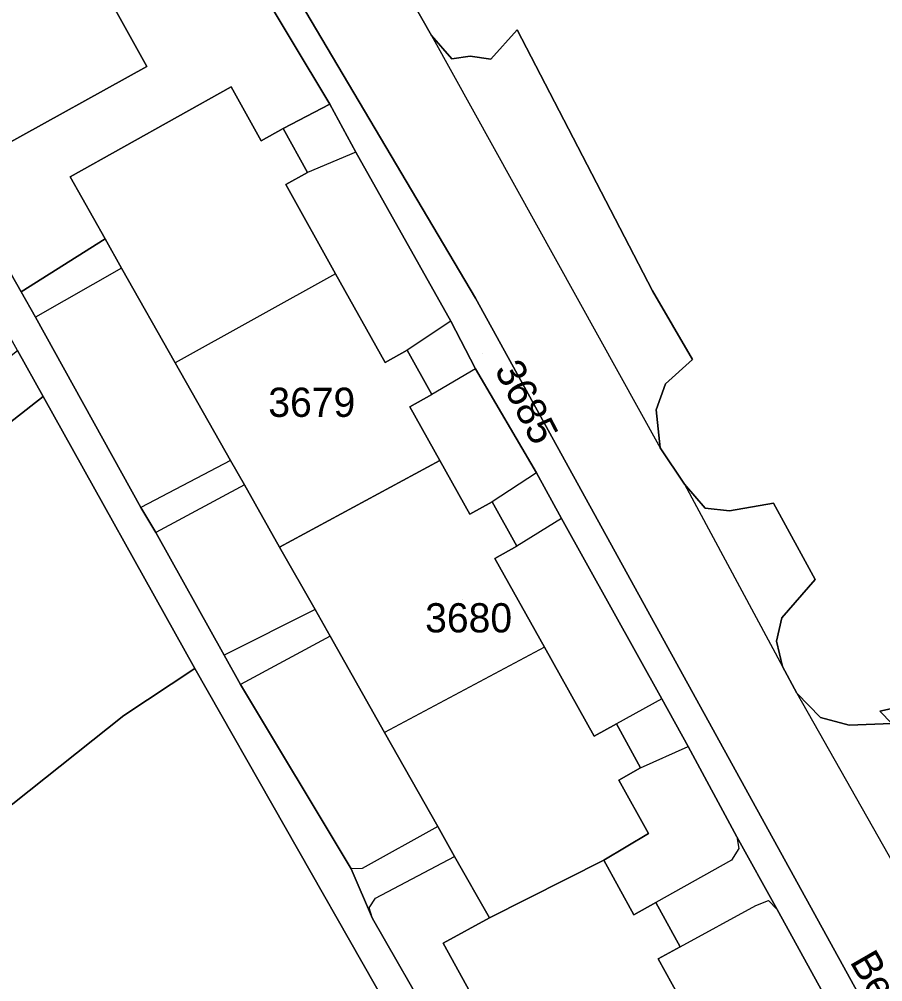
# Model space of a CAD drawing. Extents: x -262715 to -259381, y -1237238 to -1231182.
# Drawn here: x -261873.7 to -261814.6, y -1235639 to -1235573.2 of the extents above; entities that cross this region are included whole.
import ezdxf

# ---------------------------------------------------------------- set-up
doc = ezdxf.new("R2010")
doc.units = 0
for name, color, linetype in [('body_kn', 7, 'Continuous'), ('kladpar_druhypozemkov', 7, 'Continuous'), ('kladpar_hranice', 7, 'Continuous'), ('kladpar_parcelnecisla', 7, 'Continuous'), ('kladpar_plochy', 7, 'Continuous'), ('popisy', 7, 'Continuous'), ('zappar_hrandruhpozemk', 7, 'Continuous')]:
    doc.layers.add(name, color=color, linetype=linetype)

msp = doc.modelspace()

# ---------------------------------------------------------------- linework, layer by layer
at = {"layer": 'body_kn'}
for p, q in [((-261845.45, -1235574.27), (-261845.45, -1235574.27)), ((-261845.45, -1235574.27), (-261845.45, -1235574.27)), ((-261839.58, -1235573.88), (-261839.58, -1235573.88)), ((-261842.81, -1235575.68), (-261842.81, -1235575.68)), ((-261864.93, -1235576.38), (-261864.93, -1235576.38)), ((-261844.06, -1235575.86), (-261844.06, -1235575.86)), ((-261841.39, -1235575.89), (-261841.39, -1235575.89)), ((-261859.16, -1235577.79), (-261859.16, -1235577.79)), ((-261859.16, -1235577.79), (-261859.16, -1235577.79)), ((-261852.41, -1235578.97), (-261852.41, -1235578.97)), ((-261855.59, -1235580.63), (-261855.59, -1235580.63)), ((-261857.1, -1235581.47), (-261857.1, -1235581.47)), ((-261850.62, -1235582.24), (-261850.62, -1235582.24)), ((-261850.62, -1235582.24), (-261850.62, -1235582.24)), ((-261853.93, -1235583.64), (-261853.93, -1235583.64)), ((-261870.18, -1235583.95), (-261870.18, -1235583.95)), ((-261855.42, -1235584.47), (-261855.42, -1235584.47)), ((-261867.77, -1235588.19), (-261867.77, -1235588.19)), ((-261867.77, -1235588.19), (-261867.77, -1235588.19)), ((-261866.65, -1235590.18), (-261866.65, -1235590.18)), ((-261866.65, -1235590.18), (-261866.65, -1235590.18)), ((-261852.02, -1235590.57), (-261852.02, -1235590.57)), ((-261852.02, -1235590.57), (-261852.02, -1235590.57)), ((-261873.53, -1235591.8), (-261873.53, -1235591.8)), ((-261842.44, -1235592.25), (-261842.44, -1235592.25)), ((-261830.32, -1235591.75), (-261830.32, -1235591.75)), ((-261872.55, -1235593.55), (-261872.55, -1235593.55)), ((-261844.13, -1235593.81), (-261844.13, -1235593.81)), ((-261844.13, -1235593.81), (-261844.13, -1235593.81)), ((-261847.11, -1235595.81), (-261847.11, -1235595.81)), ((-261862.99, -1235596.66), (-261862.99, -1235596.66)), ((-261848.62, -1235596.65), (-261848.62, -1235596.65)), ((-261827.6, -1235596.44), (-261827.6, -1235596.44)), ((-261842.43, -1235597.09), (-261842.43, -1235597.09)), ((-261842.43, -1235597.09), (-261842.43, -1235597.09)), ((-261829.43, -1235598.11), (-261829.43, -1235598.11)), ((-261845.42, -1235598.83), (-261845.42, -1235598.83)), ((-261872.02, -1235598.97), (-261872.02, -1235598.97)), ((-261872.02, -1235598.97), (-261872.02, -1235598.97)), ((-261846.93, -1235599.67), (-261846.93, -1235599.67)), ((-261830.07, -1235599.89), (-261830.07, -1235599.89)), ((-261829.8, -1235602.49), (-261829.8, -1235602.49)), ((-261859.2, -1235603.35), (-261859.2, -1235603.35)), ((-261859.2, -1235603.35), (-261859.2, -1235603.35)), ((-261844.87, -1235603.35), (-261844.87, -1235603.35)), ((-261844.87, -1235603.35), (-261844.87, -1235603.35)), ((-261838.26, -1235604.2), (-261838.26, -1235604.2)), ((-261838.26, -1235604.2), (-261838.26, -1235604.2)), ((-261858.25, -1235605.03), (-261858.25, -1235605.03)), ((-261858.25, -1235605.03), (-261858.25, -1235605.03)), ((-261828.13, -1235604.97), (-261828.13, -1235604.97)), ((-261828.13, -1235604.97), (-261828.13, -1235604.97)), ((-261865.33, -1235606.57), (-261865.33, -1235606.57)), ((-261841.3, -1235606.18), (-261841.3, -1235606.18)), ((-261826.72, -1235606.61), (-261826.72, -1235606.61)), ((-261822.05, -1235606.28), (-261822.05, -1235606.28)), ((-261842.82, -1235607.03), (-261842.82, -1235607.03)), ((-261836.55, -1235607.32), (-261836.55, -1235607.32)), ((-261836.55, -1235607.32), (-261836.55, -1235607.32)), ((-261825.05, -1235606.81), (-261825.05, -1235606.81)), ((-261864.3, -1235608.29), (-261864.3, -1235608.29)), ((-261855.84, -1235609.28), (-261855.84, -1235609.28)), ((-261839.62, -1235609.22), (-261839.62, -1235609.22)), ((-261841.12, -1235610.06), (-261841.12, -1235610.06)), ((-261819.21, -1235611.51), (-261819.21, -1235611.51)), ((-261853.42, -1235613.56), (-261853.42, -1235613.56)), ((-261853.42, -1235613.56), (-261853.42, -1235613.56)), ((-261821.48, -1235614.12), (-261821.48, -1235614.12)), ((-261852.39, -1235615.38), (-261852.39, -1235615.38)), ((-261852.39, -1235615.38), (-261852.39, -1235615.38)), ((-261821.85, -1235615.72), (-261821.85, -1235615.72)), ((-261837.72, -1235616.14), (-261837.72, -1235616.14)), ((-261837.72, -1235616.14), (-261837.72, -1235616.14)), ((-261859.63, -1235616.68), (-261859.63, -1235616.68)), ((-261861.64, -1235617.6), (-261861.64, -1235617.6)), ((-261861.64, -1235617.6), (-261861.64, -1235617.6)), ((-261821.43, -1235617.45), (-261821.43, -1235617.45)), ((-261858.52, -1235618.69), (-261858.52, -1235618.69)), ((-261820.45, -1235619.29), (-261820.45, -1235619.29)), ((-261820.45, -1235619.29), (-261820.45, -1235619.29)), ((-261829.69, -1235619.67), (-261829.69, -1235619.67)), ((-261829.69, -1235619.67), (-261829.69, -1235619.67)), ((-261814.77, -1235620.5), (-261814.77, -1235620.5)), ((-261866.51, -1235620.8), (-261866.51, -1235620.8)), ((-261818.83, -1235620.94), (-261818.83, -1235620.94)), ((-261832.8, -1235621.37), (-261832.8, -1235621.37)), ((-261816.87, -1235621.46), (-261816.87, -1235621.46)), ((-261848.67, -1235621.96), (-261848.67, -1235621.96)), ((-261834.33, -1235622.22), (-261834.33, -1235622.22)), ((-261827.88, -1235622.92), (-261827.88, -1235622.92)), ((-261831.14, -1235624.39), (-261831.14, -1235624.39)), ((-261831.14, -1235624.39), (-261831.14, -1235624.39)), ((-261832.64, -1235625.24), (-261832.64, -1235625.24)), ((-261845.02, -1235628.41), (-261845.02, -1235628.41)), ((-261845.02, -1235628.41), (-261845.02, -1235628.41)), ((-261830.6, -1235628.88), (-261830.6, -1235628.88)), ((-261824.57, -1235629.12), (-261824.57, -1235629.12)), ((-261824.57, -1235629.12), (-261824.57, -1235629.12)), ((-261843.87, -1235630.45), (-261843.87, -1235630.45)), ((-261824.42, -1235629.91), (-261824.42, -1235629.91)), ((-261833.67, -1235630.7), (-261833.67, -1235630.7)), ((-261833.67, -1235630.7), (-261833.67, -1235630.7)), ((-261824.92, -1235630.71), (-261824.92, -1235630.71)), ((-261850.94, -1235631.3), (-261850.94, -1235631.3)), ((-261850.19, -1235631.29), (-261850.19, -1235631.29)), ((-261849.29, -1235633.3), (-261849.29, -1235633.3)), ((-261830.09, -1235633.6), (-261830.09, -1235633.6)), ((-261823.26, -1235633.8), (-261823.26, -1235633.8)), ((-261822.4, -1235633.47), (-261822.4, -1235633.47)), ((-261849.72, -1235633.98), (-261849.72, -1235633.98)), ((-261831.61, -1235634.44), (-261831.61, -1235634.44)), ((-261821.79, -1235634.08), (-261821.79, -1235634.08)), ((-261849.48, -1235634.69), (-261849.48, -1235634.69)), ((-261849.48, -1235634.69), (-261849.48, -1235634.69)), ((-261841.49, -1235634.65), (-261841.49, -1235634.65)), ((-261844.65, -1235636.39), (-261844.65, -1235636.39)), ((-261828.44, -1235636.63), (-261828.44, -1235636.63)), ((-261828.44, -1235636.63), (-261828.44, -1235636.63)), ((-261829.94, -1235637.46), (-261829.94, -1235637.46))]:
    msp.add_line(p, q, dxfattribs=at)
at = {"layer": 'kladpar_druhypozemkov'}
for p, q in [((-261841.98, -1235596.02), (-261841.98, -1235596.02)), ((-261853.71, -1235598.59), (-261853.71, -1235598.59)), ((-261843.31, -1235612.85), (-261843.31, -1235612.85))]:
    msp.add_line(p, q, dxfattribs=at)
at = {"layer": 'kladpar_hranice'}
for points in [[(-261872.16, -1235542.06), (-261842.44, -1235592.25), (-261809.78, -1235651.59)], [(-261809.78, -1235651.59), (-261842.44, -1235592.25), (-261872.16, -1235542.06)], [(-261870.18, -1235583.95), (-261867.77, -1235588.19), (-261873.53, -1235591.8), (-261889.72, -1235563.2), (-261889.92, -1235562.14), (-261889.55, -1235561.11), (-261874.01, -1235544.25), (-261873.17, -1235544.4)], [(-261816.16, -1235644.33), (-261821.79, -1235634.08), (-261824.57, -1235629.12), (-261827.88, -1235622.92), (-261829.69, -1235619.67), (-261836.55, -1235607.32), (-261838.26, -1235604.2), (-261842.43, -1235597.09), (-261844.13, -1235593.81), (-261850.62, -1235582.24), (-261852.41, -1235578.97), (-261873.17, -1235544.4), (-261874.01, -1235544.25)], [(-261873.17, -1235544.4), (-261852.41, -1235578.97), (-261855.59, -1235580.63), (-261857.1, -1235581.47), (-261859.16, -1235577.79), (-261870.18, -1235583.95)], [(-261874.9, -1235581.92), (-261864.93, -1235576.38), (-261875.09, -1235558.09), (-261885.13, -1235563.76), (-261874.9, -1235581.92)], [(-261875.09, -1235558.09), (-261864.93, -1235576.38), (-261874.9, -1235581.92), (-261885.13, -1235563.76), (-261875.09, -1235558.09)], [(-261843.11, -1235650.16), (-261861.64, -1235617.6), (-261872.02, -1235598.97), (-261873.78, -1235595.82), (-261886.19, -1235573.47), (-261888.29, -1235569.39), (-261891.16, -1235564.74), (-261891.96, -1235564.42), (-261892.81, -1235564.51), (-261889.55, -1235561.11)], [(-261889.55, -1235561.11), (-261889.92, -1235562.14), (-261889.72, -1235563.2), (-261873.53, -1235591.8), (-261872.55, -1235593.55), (-261865.33, -1235606.57), (-261864.3, -1235608.29), (-261859.63, -1235616.68), (-261858.52, -1235618.69), (-261850.94, -1235631.3), (-261849.48, -1235634.69), (-261845.22, -1235642.14)], [(-261849.7, -1235566.79), (-261845.45, -1235574.27), (-261844.06, -1235575.86), (-261842.81, -1235575.68), (-261841.39, -1235575.89), (-261839.58, -1235573.88), (-261830.32, -1235591.75), (-261827.6, -1235596.44), (-261829.43, -1235598.11), (-261830.07, -1235599.89), (-261829.8, -1235602.49), (-261828.13, -1235604.97), (-261826.72, -1235606.61), (-261825.05, -1235606.81), (-261822.05, -1235606.28), (-261819.21, -1235611.51), (-261821.48, -1235614.12), (-261821.85, -1235615.72), (-261821.43, -1235617.45), (-261820.45, -1235619.29), (-261818.83, -1235620.94), (-261816.87, -1235621.46), (-261813.96, -1235621.35)], [(-261801.37, -1235617.56), (-261814.77, -1235620.5), (-261813.96, -1235621.35), (-261816.87, -1235621.46), (-261818.83, -1235620.94), (-261820.45, -1235619.29), (-261821.43, -1235617.45), (-261821.85, -1235615.72), (-261821.48, -1235614.12), (-261819.21, -1235611.51), (-261822.05, -1235606.28), (-261825.05, -1235606.81), (-261826.72, -1235606.61), (-261828.13, -1235604.97), (-261829.8, -1235602.49), (-261830.07, -1235599.89), (-261829.43, -1235598.11), (-261827.6, -1235596.44), (-261830.32, -1235591.75), (-261839.58, -1235573.88), (-261841.39, -1235575.89), (-261842.81, -1235575.68), (-261844.06, -1235575.86), (-261845.45, -1235574.27), (-261849.7, -1235566.79)], [(-261859.16, -1235577.79), (-261857.1, -1235581.47), (-261855.59, -1235580.63), (-261853.93, -1235583.64), (-261855.42, -1235584.47), (-261852.02, -1235590.57), (-261848.62, -1235596.65), (-261847.11, -1235595.81), (-261845.42, -1235598.83), (-261846.93, -1235599.67), (-261844.87, -1235603.35), (-261855.84, -1235609.28), (-261858.25, -1235605.03), (-261859.2, -1235603.35), (-261862.99, -1235596.66), (-261866.65, -1235590.18), (-261867.77, -1235588.19), (-261870.18, -1235583.95), (-261859.16, -1235577.79)], [(-261826.58, -1235643.53), (-261829.94, -1235637.46), (-261828.44, -1235636.63), (-261830.09, -1235633.6), (-261831.61, -1235634.44), (-261833.67, -1235630.7), (-261830.6, -1235628.88), (-261832.64, -1235625.24), (-261831.14, -1235624.39), (-261832.8, -1235621.37), (-261834.33, -1235622.22), (-261837.72, -1235616.14), (-261841.12, -1235610.06), (-261839.62, -1235609.22), (-261841.3, -1235606.18), (-261842.82, -1235607.03), (-261844.87, -1235603.35), (-261846.93, -1235599.67), (-261845.42, -1235598.83), (-261847.11, -1235595.81), (-261848.62, -1235596.65), (-261852.02, -1235590.57), (-261855.42, -1235584.47), (-261853.93, -1235583.64), (-261855.59, -1235580.63), (-261852.41, -1235578.97), (-261850.62, -1235582.24)], [(-261850.62, -1235582.24), (-261844.13, -1235593.81), (-261842.43, -1235597.09), (-261838.26, -1235604.2), (-261836.55, -1235607.32), (-261829.69, -1235619.67), (-261827.88, -1235622.92), (-261824.57, -1235629.12), (-261821.79, -1235634.08), (-261816.16, -1235644.33)], [(-261845.22, -1235642.14), (-261849.48, -1235634.69), (-261850.94, -1235631.3), (-261858.52, -1235618.69), (-261859.63, -1235616.68), (-261864.3, -1235608.29), (-261865.33, -1235606.57), (-261872.55, -1235593.55), (-261873.53, -1235591.8), (-261867.77, -1235588.19)], [(-261867.77, -1235588.19), (-261866.65, -1235590.18), (-261862.99, -1235596.66), (-261859.2, -1235603.35), (-261858.25, -1235605.03), (-261855.84, -1235609.28), (-261853.42, -1235613.56), (-261852.39, -1235615.38), (-261848.67, -1235621.96), (-261845.02, -1235628.41), (-261843.87, -1235630.45), (-261841.49, -1235634.65), (-261844.65, -1235636.39), (-261842.28, -1235640.69)], [(-261944.62, -1235609.41), (-261940.96, -1235614.79), (-261939.09, -1235616.96), (-261929.14, -1235628.65), (-261927.05, -1235630.82), (-261925.45, -1235632.06), (-261924, -1235632.56), (-261922.43, -1235632.46), (-261918.76, -1235629.78), (-261915.26, -1235627.45), (-261904.62, -1235618.58), (-261901.41, -1235616.54), (-261895.15, -1235611.94), (-261891.49, -1235609.41), (-261881.61, -1235601.96), (-261878.88, -1235599.86), (-261873.78, -1235595.82), (-261872.02, -1235598.97), (-261919.37, -1235636.09), (-261919.9, -1235637.23), (-261919.73, -1235638.6), (-261917.34, -1235642.26)], [(-261917.34, -1235642.26), (-261919.73, -1235638.6), (-261919.9, -1235637.23), (-261919.37, -1235636.09), (-261872.02, -1235598.97)], [(-261872.02, -1235598.97), (-261861.64, -1235617.6), (-261866.51, -1235620.8), (-261894.55, -1235643.13)], [(-261844.87, -1235603.35), (-261842.82, -1235607.03), (-261841.3, -1235606.18), (-261839.62, -1235609.22), (-261841.12, -1235610.06), (-261837.72, -1235616.14), (-261834.33, -1235622.22), (-261832.8, -1235621.37), (-261831.14, -1235624.39), (-261832.64, -1235625.24), (-261830.6, -1235628.88), (-261833.67, -1235630.7), (-261841.49, -1235634.65), (-261843.87, -1235630.45), (-261845.02, -1235628.41), (-261848.67, -1235621.96), (-261852.39, -1235615.38), (-261853.42, -1235613.56), (-261855.84, -1235609.28), (-261844.87, -1235603.35)], [(-261861.64, -1235617.6), (-261843.11, -1235650.16), (-261843.05, -1235651.12), (-261843.59, -1235651.64), (-261877.6, -1235672.99), (-261894.55, -1235643.13), (-261866.51, -1235620.8), (-261861.64, -1235617.6)], [(-261798.21, -1235637.96), (-261813.2, -1235622.15), (-261813.65, -1235621.34), (-261813.96, -1235621.35), (-261814.77, -1235620.5), (-261801.37, -1235617.56), (-261787.61, -1235632), (-261797.99, -1235637.92), (-261798.21, -1235637.96)], [(-261833.67, -1235630.7), (-261831.61, -1235634.44), (-261830.09, -1235633.6), (-261828.44, -1235636.63), (-261829.94, -1235637.46), (-261826.58, -1235643.53), (-261823.24, -1235649.59), (-261821.71, -1235648.75), (-261820.05, -1235651.77), (-261821.57, -1235652.61), (-261819.53, -1235656.29), (-261830.51, -1235662.01), (-261832.8, -1235657.87), (-261833.98, -1235655.72), (-261837.59, -1235649.19), (-261841.19, -1235642.66), (-261842.28, -1235640.69), (-261844.65, -1235636.39), (-261841.49, -1235634.65), (-261833.67, -1235630.7)]]:
    msp.add_lwpolyline(points, dxfattribs=at)
at = {"layer": 'kladpar_plochy'}
for p, q in [((-261873.17, -1235544.4), (-261852.41, -1235578.97)), ((-261864.93, -1235576.38), (-261875.09, -1235558.09)), ((-261873.53, -1235591.8), (-261889.72, -1235563.2)), ((-261874.9, -1235581.92), (-261864.93, -1235576.38)), ((-261859.16, -1235577.79), (-261870.18, -1235583.95)), ((-261857.1, -1235581.47), (-261859.16, -1235577.79)), ((-261852.41, -1235578.97), (-261855.59, -1235580.63)), ((-261855.59, -1235580.63), (-261857.1, -1235581.47)), ((-261870.18, -1235583.95), (-261867.77, -1235588.19)), ((-261867.77, -1235588.19), (-261873.53, -1235591.8))]:
    msp.add_line(p, q, dxfattribs=at)
for points in [[(-261875.04, -1235540.58), (-261872.16, -1235542.06), (-261842.44, -1235592.25), (-261809.78, -1235651.59)], [(-261809.78, -1235651.59), (-261842.44, -1235592.25), (-261872.16, -1235542.06)], [(-261816.16, -1235644.33), (-261821.79, -1235634.08), (-261824.57, -1235629.12), (-261827.88, -1235622.92), (-261829.69, -1235619.67), (-261836.55, -1235607.32), (-261838.26, -1235604.2), (-261842.43, -1235597.09), (-261844.13, -1235593.81), (-261850.62, -1235582.24), (-261852.41, -1235578.97), (-261873.17, -1235544.4), (-261874.01, -1235544.25)], [(-261843.11, -1235650.16), (-261861.64, -1235617.6), (-261872.02, -1235598.97), (-261873.78, -1235595.82), (-261886.19, -1235573.47), (-261888.29, -1235569.39), (-261891.16, -1235564.74), (-261891.96, -1235564.42), (-261892.81, -1235564.51), (-261889.55, -1235561.11), (-261889.92, -1235562.14), (-261889.72, -1235563.2), (-261873.53, -1235591.8), (-261872.55, -1235593.55), (-261865.33, -1235606.57), (-261864.3, -1235608.29), (-261859.63, -1235616.68), (-261858.52, -1235618.69), (-261850.94, -1235631.3), (-261849.48, -1235634.69), (-261845.22, -1235642.14)], [(-261849.7, -1235566.79), (-261845.45, -1235574.27), (-261844.06, -1235575.86), (-261842.81, -1235575.68), (-261841.39, -1235575.89), (-261839.58, -1235573.88), (-261830.32, -1235591.75), (-261827.6, -1235596.44), (-261829.43, -1235598.11), (-261830.07, -1235599.89), (-261829.8, -1235602.49), (-261828.13, -1235604.97), (-261826.72, -1235606.61), (-261825.05, -1235606.81), (-261822.05, -1235606.28), (-261819.21, -1235611.51), (-261821.48, -1235614.12), (-261821.85, -1235615.72), (-261821.43, -1235617.45), (-261820.45, -1235619.29), (-261818.83, -1235620.94), (-261816.87, -1235621.46), (-261813.96, -1235621.35)], [(-261801.37, -1235617.56), (-261814.77, -1235620.5), (-261813.96, -1235621.35), (-261816.87, -1235621.46), (-261818.83, -1235620.94), (-261820.45, -1235619.29), (-261821.43, -1235617.45), (-261821.85, -1235615.72), (-261821.48, -1235614.12), (-261819.21, -1235611.51), (-261822.05, -1235606.28), (-261825.05, -1235606.81), (-261826.72, -1235606.61), (-261828.13, -1235604.97), (-261829.8, -1235602.49), (-261830.07, -1235599.89), (-261829.43, -1235598.11), (-261827.6, -1235596.44), (-261830.32, -1235591.75), (-261839.58, -1235573.88), (-261841.39, -1235575.89), (-261842.81, -1235575.68), (-261844.06, -1235575.86), (-261845.45, -1235574.27), (-261849.7, -1235566.79)], [(-261826.58, -1235643.53), (-261829.94, -1235637.46), (-261828.44, -1235636.63), (-261830.09, -1235633.6), (-261831.61, -1235634.44), (-261833.67, -1235630.7), (-261830.6, -1235628.88), (-261832.64, -1235625.24), (-261831.14, -1235624.39), (-261832.8, -1235621.37), (-261834.33, -1235622.22), (-261837.72, -1235616.14), (-261841.12, -1235610.06), (-261839.62, -1235609.22), (-261841.3, -1235606.18), (-261842.82, -1235607.03), (-261844.87, -1235603.35), (-261846.93, -1235599.67), (-261845.42, -1235598.83), (-261847.11, -1235595.81), (-261848.62, -1235596.65), (-261852.02, -1235590.57), (-261855.42, -1235584.47), (-261853.93, -1235583.64), (-261855.59, -1235580.63), (-261852.41, -1235578.97), (-261850.62, -1235582.24), (-261844.13, -1235593.81), (-261842.43, -1235597.09), (-261838.26, -1235604.2), (-261836.55, -1235607.32), (-261829.69, -1235619.67), (-261827.88, -1235622.92), (-261824.57, -1235629.12), (-261821.79, -1235634.08), (-261816.16, -1235644.33)], [(-261845.22, -1235642.14), (-261849.48, -1235634.69), (-261850.94, -1235631.3), (-261858.52, -1235618.69), (-261859.63, -1235616.68), (-261864.3, -1235608.29), (-261865.33, -1235606.57), (-261872.55, -1235593.55), (-261873.53, -1235591.8), (-261867.77, -1235588.19), (-261866.65, -1235590.18), (-261862.99, -1235596.66), (-261859.2, -1235603.35), (-261858.25, -1235605.03), (-261855.84, -1235609.28), (-261853.42, -1235613.56), (-261852.39, -1235615.38), (-261848.67, -1235621.96), (-261845.02, -1235628.41), (-261843.87, -1235630.45), (-261841.49, -1235634.65), (-261844.65, -1235636.39), (-261842.28, -1235640.69)], [(-261873.78, -1235595.82), (-261872.02, -1235598.97), (-261919.37, -1235636.09)], [(-261917.34, -1235642.26), (-261919.73, -1235638.6), (-261919.9, -1235637.23), (-261919.37, -1235636.09), (-261872.02, -1235598.97), (-261861.64, -1235617.6), (-261866.51, -1235620.8), (-261894.55, -1235643.13)]]:
    msp.add_lwpolyline(points, dxfattribs=at)
for points in [[(-261875.09, -1235558.09), (-261864.93, -1235576.38), (-261874.9, -1235581.92), (-261885.13, -1235563.76)], [(-261859.16, -1235577.79), (-261857.1, -1235581.47), (-261855.59, -1235580.63), (-261853.93, -1235583.64), (-261855.42, -1235584.47), (-261852.02, -1235590.57), (-261848.62, -1235596.65), (-261847.11, -1235595.81), (-261845.42, -1235598.83), (-261846.93, -1235599.67), (-261844.87, -1235603.35), (-261855.84, -1235609.28), (-261858.25, -1235605.03), (-261859.2, -1235603.35), (-261862.99, -1235596.66), (-261866.65, -1235590.18), (-261867.77, -1235588.19), (-261870.18, -1235583.95)], [(-261844.87, -1235603.35), (-261842.82, -1235607.03), (-261841.3, -1235606.18), (-261839.62, -1235609.22), (-261841.12, -1235610.06), (-261837.72, -1235616.14), (-261834.33, -1235622.22), (-261832.8, -1235621.37), (-261831.14, -1235624.39), (-261832.64, -1235625.24), (-261830.6, -1235628.88), (-261833.67, -1235630.7), (-261841.49, -1235634.65), (-261843.87, -1235630.45), (-261845.02, -1235628.41), (-261848.67, -1235621.96), (-261852.39, -1235615.38), (-261853.42, -1235613.56), (-261855.84, -1235609.28)], [(-261861.64, -1235617.6), (-261843.11, -1235650.16), (-261843.05, -1235651.12), (-261843.59, -1235651.64), (-261877.6, -1235672.99), (-261894.55, -1235643.13), (-261866.51, -1235620.8)], [(-261798.21, -1235637.96), (-261813.2, -1235622.15), (-261813.65, -1235621.34), (-261813.96, -1235621.35), (-261814.77, -1235620.5), (-261801.37, -1235617.56), (-261787.61, -1235632), (-261797.99, -1235637.92)], [(-261833.67, -1235630.7), (-261831.61, -1235634.44), (-261830.09, -1235633.6), (-261828.44, -1235636.63), (-261829.94, -1235637.46), (-261826.58, -1235643.53), (-261823.24, -1235649.59), (-261821.71, -1235648.75), (-261820.05, -1235651.77), (-261821.57, -1235652.61), (-261819.53, -1235656.29), (-261830.51, -1235662.01), (-261832.8, -1235657.87), (-261833.98, -1235655.72), (-261837.59, -1235649.19), (-261841.19, -1235642.66), (-261842.28, -1235640.69), (-261844.65, -1235636.39), (-261841.49, -1235634.65)]]:
    msp.add_lwpolyline(points, close=True, dxfattribs=at)
at = {"layer": 'zappar_hrandruhpozemk'}
for p, q in [((-261845.45, -1235574.27), (-261829.8, -1235602.49)), ((-261850.62, -1235582.24), (-261853.93, -1235583.64)), ((-261866.65, -1235590.18), (-261872.55, -1235593.55)), ((-261852.02, -1235590.57), (-261862.99, -1235596.66)), ((-261844.13, -1235593.81), (-261847.11, -1235595.81)), ((-261842.43, -1235597.09), (-261845.42, -1235598.83)), ((-261859.2, -1235603.35), (-261865.33, -1235606.57)), ((-261838.26, -1235604.2), (-261841.3, -1235606.18)), ((-261858.25, -1235605.03), (-261864.3, -1235608.29)), ((-261828.13, -1235604.97), (-261821.43, -1235617.45)), ((-261836.55, -1235607.32), (-261839.62, -1235609.22)), ((-261853.42, -1235613.56), (-261859.63, -1235616.68)), ((-261852.39, -1235615.38), (-261858.52, -1235618.69)), ((-261837.72, -1235616.14), (-261848.67, -1235621.96)), ((-261820.45, -1235619.29), (-261812.5, -1235633.36)), ((-261829.69, -1235619.67), (-261832.8, -1235621.37)), ((-261831.14, -1235624.39), (-261827.88, -1235622.92)), ((-261845.02, -1235628.41), (-261850.19, -1235631.29)), ((-261849.29, -1235633.3), (-261843.87, -1235630.45)), ((-261850.19, -1235631.29), (-261850.94, -1235631.3)), ((-261828.44, -1235636.63), (-261823.26, -1235633.8))]:
    msp.add_line(p, q, dxfattribs=at)
for points in [[(-261824.57, -1235629.12), (-261824.42, -1235629.91), (-261824.92, -1235630.71), (-261830.09, -1235633.6)], [(-261849.48, -1235634.69), (-261849.72, -1235633.98), (-261849.29, -1235633.3)], [(-261823.26, -1235633.8), (-261822.4, -1235633.47), (-261821.79, -1235634.08)]]:
    msp.add_lwpolyline(points, dxfattribs=at)

# ---------------------------------------------------------------- texts
at = {"layer": 'kladpar_parcelnecisla'}
msp.add_text('3685', height=2, rotation=297, dxfattribs=at).set_placement((-261841.169, -1235597.135))
for s, p in [('3679', (-261856.615, -1235600.37)), ('3680', (-261845.885, -1235615.12))]:
    msp.add_text(s, height=2, dxfattribs=at).set_placement(p)
at = {"layer": 'popisy'}
msp.add_text('Berlínska', height=2, rotation=300, dxfattribs=at).set_placement((-261816.868, -1235637.652))

doc.saveas('drawing.dxf')
